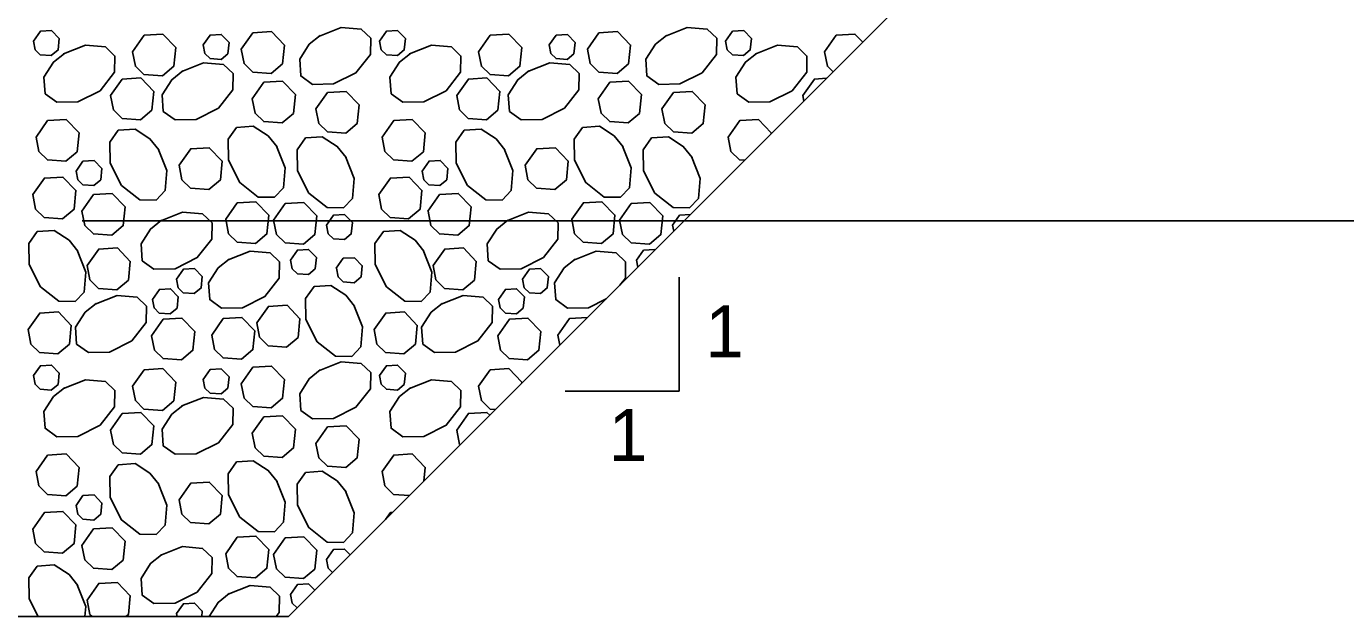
# Model space of a CAD drawing. Extents: x 636530 to 644067, y 294168 to 299122.
# Drawn here: x 643896.2 to 643972.4, y 296350.8 to 296384.8 of the extents above; entities that cross this region are included whole.
import ezdxf

# ---------------------------------------------------------------- set-up
doc = ezdxf.new("R2010")
doc.units = 0
doc.layers.add('1', color=7, linetype='Continuous')

msp = doc.modelspace()

# ---------------------------------------------------------------- linework, layer by layer
at = {"layer": '1'}
for p, q in [((643911.359, 296350.758), (643962.157, 296401.556)), ((643899.435, 296373.618), (643993.076, 296373.618)), ((643933.931, 296370.369), (643933.931, 296363.784)), ((643933.931, 296363.784), (643927.346, 296363.784)), ((643728.479, 296350.758), (643911.359, 296350.758))]:
    msp.add_line(p, q, dxfattribs=at)
for points in [[(643896.627, 296383.989), (643897.031, 296384.563), (643897.675, 296384.599), (643898.122, 296384.135), (643898.058, 296383.485), (643897.66, 296383.154), (643897.024, 296383.2), (643896.725, 296383.49), (643896.628, 296383.989)], [(643908.635, 296383.52), (643909.307, 296384.477), (643910.38, 296384.538), (643911.126, 296383.764), (643911.018, 296382.68), (643910.355, 296382.129), (643909.296, 296382.205), (643908.797, 296382.689), (643908.635, 296383.52)], [(643913.146, 296384.285), (643914.404, 296384.783), (643915.559, 296384.684), (643916.108, 296384.162), (643916.091, 296383.224), (643915.257, 296382.159), (643913.969, 296381.515), (643912.755, 296381.494), (643912.072, 296381.979), (643912.007, 296382.946), (643912.562, 296383.811), (643913.197, 296384.317)], [(643916.616, 296383.989), (643917.019, 296384.563), (643917.663, 296384.599), (643918.111, 296384.135), (643918.046, 296383.485), (643917.648, 296383.154), (643917.012, 296383.2), (643916.713, 296383.49), (643916.616, 296383.989)], [(643928.623, 296383.52), (643929.295, 296384.477), (643930.369, 296384.538), (643931.115, 296383.764), (643931.007, 296382.68), (643930.344, 296382.129), (643929.284, 296382.205), (643928.785, 296382.689), (643928.624, 296383.52)], [(643933.134, 296384.285), (643934.392, 296384.783), (643935.547, 296384.684), (643936.096, 296384.162), (643936.079, 296383.224), (643935.246, 296382.159), (643933.958, 296381.515), (643932.744, 296381.494), (643932.061, 296381.979), (643931.996, 296382.946), (643932.55, 296383.811), (643933.185, 296384.317)], [(643936.604, 296383.989), (643937.008, 296384.563), (643937.652, 296384.599), (643938.099, 296384.135), (643938.035, 296383.485), (643937.637, 296383.154), (643937.001, 296383.2), (643936.702, 296383.49), (643936.605, 296383.989)], [(643898.369, 296383.252), (643899.627, 296383.751), (643900.782, 296383.651), (643901.331, 296383.129), (643901.314, 296382.192), (643900.48, 296381.126), (643899.193, 296380.482), (643897.979, 296380.461), (643897.296, 296380.947), (643897.231, 296381.913), (643897.785, 296382.778), (643898.42, 296383.285)], [(643902.352, 296383.375), (643903.025, 296384.331), (643904.098, 296384.393), (643904.844, 296383.619), (643904.736, 296382.535), (643904.073, 296381.983), (643903.013, 296382.06), (643902.515, 296382.544), (643902.353, 296383.375)], [(643906.431, 296383.768), (643906.835, 296384.342), (643907.479, 296384.379), (643907.927, 296383.914), (643907.862, 296383.264), (643907.464, 296382.933), (643906.828, 296382.979), (643906.529, 296383.269), (643906.432, 296383.768)], [(643918.358, 296383.252), (643919.615, 296383.751), (643920.771, 296383.651), (643921.32, 296383.129), (643921.302, 296382.192), (643920.469, 296381.126), (643919.181, 296380.482), (643917.967, 296380.461), (643917.284, 296380.947), (643917.219, 296381.913), (643917.774, 296382.778), (643918.409, 296383.285)], [(643922.341, 296383.375), (643923.013, 296384.331), (643924.086, 296384.393), (643924.833, 296383.619), (643924.725, 296382.535), (643924.062, 296381.983), (643923.002, 296382.06), (643922.503, 296382.544), (643922.341, 296383.375)], [(643926.42, 296383.768), (643926.823, 296384.342), (643927.467, 296384.379), (643927.915, 296383.914), (643927.85, 296383.264), (643927.453, 296382.933), (643926.816, 296382.979), (643926.517, 296383.269), (643926.42, 296383.768)], [(643938.346, 296383.252), (643939.604, 296383.751), (643940.759, 296383.651), (643941.308, 296383.129), (643941.291, 296382.192), (643940.457, 296381.126), (643939.17, 296380.482), (643937.956, 296380.461), (643937.273, 296380.947), (643937.208, 296381.913), (643937.762, 296382.778), (643938.397, 296383.285)], [(643942.329, 296383.375), (643943.002, 296384.331), (643944.075, 296384.393), (643944.526, 296383.925)], [(643942.823, 296382.222), (643942.492, 296382.544), (643942.33, 296383.375)], [(643905.202, 296382.236), (643906.459, 296382.734), (643907.615, 296382.634), (643908.164, 296382.112), (643908.146, 296381.175), (643907.313, 296380.11), (643906.025, 296379.466), (643904.811, 296379.444), (643904.128, 296379.93), (643904.063, 296380.897), (643904.618, 296381.761), (643905.253, 296382.268)], [(643925.19, 296382.236), (643926.448, 296382.734), (643927.603, 296382.634), (643928.152, 296382.112), (643928.135, 296381.175), (643927.301, 296380.11), (643926.013, 296379.466), (643924.8, 296379.444), (643924.116, 296379.93), (643924.052, 296380.897), (643924.606, 296381.761), (643925.241, 296382.268)], [(643901.087, 296380.845), (643901.76, 296381.801), (643902.833, 296381.863), (643903.579, 296381.089), (643903.471, 296380.005), (643902.808, 296379.453), (643901.748, 296379.53), (643901.25, 296380.014), (643901.088, 296380.845)], [(643909.267, 296380.657), (643909.939, 296381.614), (643911.013, 296381.675), (643911.759, 296380.901), (643911.651, 296379.817), (643910.988, 296379.266), (643909.928, 296379.342), (643909.43, 296379.826), (643909.268, 296380.657)], [(643921.076, 296380.845), (643921.748, 296381.801), (643922.821, 296381.863), (643923.568, 296381.089), (643923.46, 296380.005), (643922.797, 296379.453), (643921.737, 296379.53), (643921.238, 296380.014), (643921.076, 296380.845)], [(643929.256, 296380.657), (643929.928, 296381.614), (643931.001, 296381.675), (643931.747, 296380.901), (643931.639, 296379.817), (643930.976, 296379.266), (643929.917, 296379.342), (643929.418, 296379.826), (643929.256, 296380.657)], [(643941.064, 296380.845), (643941.737, 296381.801), (643942.443, 296381.842)], [(643912.943, 296380.072), (643913.615, 296381.028), (643914.688, 296381.089), (643915.434, 296380.316), (643915.326, 296379.232), (643914.663, 296378.68), (643913.604, 296378.757), (643913.105, 296379.24), (643912.943, 296380.071)], [(643932.931, 296380.072), (643933.603, 296381.028), (643934.677, 296381.089), (643935.423, 296380.316), (643935.315, 296379.232), (643934.652, 296378.68), (643933.592, 296378.757), (643933.094, 296379.24), (643932.932, 296380.071)], [(643941.127, 296380.525), (643941.065, 296380.845)], [(643896.776, 296378.445), (643897.449, 296379.402), (643898.522, 296379.463), (643899.268, 296378.689), (643899.16, 296377.605), (643898.497, 296377.054), (643897.437, 296377.13), (643896.939, 296377.614), (643896.777, 296378.445)], [(643916.765, 296378.445), (643917.437, 296379.402), (643918.51, 296379.463), (643919.257, 296378.689), (643919.149, 296377.605), (643918.486, 296377.054), (643917.426, 296377.13), (643916.927, 296377.614), (643916.765, 296378.445)], [(643936.753, 296378.445), (643937.426, 296379.402), (643938.499, 296379.463), (643939.245, 296378.689), (643939.24, 296378.639)], [(643903.833, 296377.77), (643904.332, 296376.513), (643904.232, 296375.357), (643903.71, 296374.808), (643902.773, 296374.826), (643901.708, 296375.659), (643901.064, 296376.947), (643901.042, 296378.161), (643901.528, 296378.844), (643902.495, 296378.908), (643903.359, 296378.354), (643903.866, 296377.719)], [(643910.666, 296377.933), (643911.165, 296376.675), (643911.065, 296375.52), (643910.543, 296374.971), (643909.605, 296374.988), (643908.54, 296375.822), (643907.896, 296377.11), (643907.875, 296378.323), (643908.36, 296379.007), (643909.327, 296379.071), (643910.192, 296378.517), (643910.698, 296377.882)], [(643914.652, 296377.323), (643915.15, 296376.065), (643915.051, 296374.91), (643914.529, 296374.361), (643913.591, 296374.378), (643912.526, 296375.212), (643911.882, 296376.5), (643911.861, 296377.713), (643912.346, 296378.397), (643913.313, 296378.461), (643914.178, 296377.907), (643914.684, 296377.272)], [(643923.822, 296377.77), (643924.321, 296376.513), (643924.221, 296375.357), (643923.699, 296374.808), (643922.761, 296374.826), (643921.696, 296375.659), (643921.052, 296376.947), (643921.031, 296378.161), (643921.516, 296378.844), (643922.483, 296378.908), (643923.348, 296378.354), (643923.854, 296377.719)], [(643930.655, 296377.933), (643931.153, 296376.675), (643931.053, 296375.52), (643930.531, 296374.971), (643929.594, 296374.988), (643928.529, 296375.822), (643927.885, 296377.11), (643927.863, 296378.323), (643928.349, 296379.007), (643929.316, 296379.071), (643930.18, 296378.517), (643930.687, 296377.882)], [(643934.64, 296377.323), (643935.139, 296376.065), (643935.039, 296374.91), (643934.517, 296374.361), (643933.58, 296374.378), (643932.514, 296375.212), (643931.871, 296376.5), (643931.849, 296377.713), (643932.335, 296378.397), (643933.301, 296378.461), (643934.166, 296377.907), (643934.673, 296377.272)], [(643937.71, 296377.109), (643937.414, 296377.13), (643936.916, 296377.614), (643936.754, 296378.445)], [(643905.041, 296376.819), (643905.713, 296377.775), (643906.787, 296377.836), (643907.533, 296377.063), (643907.425, 296375.979), (643906.762, 296375.427), (643905.702, 296375.504), (643905.204, 296375.987), (643905.042, 296376.819)], [(643925.03, 296376.819), (643925.702, 296377.775), (643926.775, 296377.836), (643927.522, 296377.063), (643927.414, 296375.979), (643926.751, 296375.427), (643925.691, 296375.504), (643925.192, 296375.987), (643925.03, 296376.819)], [(643899.086, 296376.486), (643899.49, 296377.06), (643900.134, 296377.097), (643900.581, 296376.632), (643900.517, 296375.982), (643900.119, 296375.651), (643899.483, 296375.697), (643899.184, 296375.987), (643899.087, 296376.486)], [(643919.075, 296376.486), (643919.478, 296377.06), (643920.122, 296377.097), (643920.57, 296376.632), (643920.505, 296375.982), (643920.107, 296375.651), (643919.471, 296375.697), (643919.172, 296375.987), (643919.075, 296376.486)], [(643896.588, 296375.125), (643897.26, 296376.081), (643898.334, 296376.142), (643899.08, 296375.369), (643898.972, 296374.284), (643898.309, 296373.733), (643897.249, 296373.81), (643896.75, 296374.293), (643896.589, 296375.124)], [(643916.577, 296375.125), (643917.249, 296376.081), (643918.322, 296376.142), (643919.068, 296375.369), (643918.96, 296374.284), (643918.297, 296373.733), (643917.237, 296373.81), (643916.739, 296374.293), (643916.577, 296375.124)], [(643899.429, 296374.175), (643900.101, 296375.131), (643901.174, 296375.193), (643901.921, 296374.419), (643901.813, 296373.335), (643901.15, 296372.783), (643900.09, 296372.86), (643899.591, 296373.344), (643899.429, 296374.175)], [(643907.732, 296373.701), (643908.404, 296374.658), (643909.477, 296374.719), (643910.223, 296373.945), (643910.115, 296372.861), (643909.452, 296372.31), (643908.393, 296372.386), (643907.894, 296372.87), (643907.732, 296373.701)], [(643910.497, 296373.66), (643911.169, 296374.617), (643912.243, 296374.678), (643912.989, 296373.904), (643912.881, 296372.82), (643912.218, 296372.269), (643911.158, 296372.346), (643910.66, 296372.829), (643910.498, 296373.66)], [(643919.417, 296374.175), (643920.09, 296375.131), (643921.163, 296375.193), (643921.909, 296374.419), (643921.801, 296373.335), (643921.138, 296372.783), (643920.078, 296372.86), (643919.58, 296373.344), (643919.418, 296374.175)], [(643927.72, 296373.701), (643928.392, 296374.658), (643929.466, 296374.719), (643930.212, 296373.945), (643930.104, 296372.861), (643929.441, 296372.31), (643928.381, 296372.386), (643927.883, 296372.87), (643927.721, 296373.701)], [(643930.486, 296373.66), (643931.158, 296374.617), (643932.231, 296374.678), (643932.978, 296373.904), (643932.87, 296372.82), (643932.206, 296372.269), (643931.147, 296372.346), (643930.648, 296372.829), (643930.486, 296373.66)], [(643903.982, 296373.614), (643905.239, 296374.112), (643906.395, 296374.012), (643906.944, 296373.49), (643906.926, 296372.553), (643906.093, 296371.488), (643904.805, 296370.844), (643903.591, 296370.822), (643902.908, 296371.308), (643902.843, 296372.275), (643903.398, 296373.139), (643904.032, 296373.646)], [(643913.556, 296373.365), (643913.959, 296373.939), (643914.604, 296373.976), (643915.051, 296373.511), (643914.986, 296372.861), (643914.589, 296372.53), (643913.953, 296372.576), (643913.653, 296372.866), (643913.556, 296373.365)], [(643923.97, 296373.614), (643925.228, 296374.112), (643926.383, 296374.012), (643926.932, 296373.49), (643926.915, 296372.553), (643926.081, 296371.488), (643924.793, 296370.844), (643923.58, 296370.822), (643922.896, 296371.308), (643922.832, 296372.275), (643923.386, 296373.139), (643924.021, 296373.646)], [(643933.545, 296373.365), (643933.948, 296373.939), (643934.576, 296373.975)], [(643899.156, 296371.914), (643899.655, 296370.656), (643899.555, 296369.501), (643899.033, 296368.952), (643898.096, 296368.969), (643897.03, 296369.803), (643896.387, 296371.09), (643896.365, 296372.304), (643896.851, 296372.987), (643897.818, 296373.052), (643898.682, 296372.498), (643899.189, 296371.863)], [(643919.145, 296371.914), (643919.644, 296370.656), (643919.544, 296369.501), (643919.022, 296368.952), (643918.084, 296368.969), (643917.019, 296369.803), (643916.375, 296371.09), (643916.354, 296372.304), (643916.839, 296372.987), (643917.806, 296373.052), (643918.671, 296372.498), (643919.177, 296371.863)], [(643933.613, 296373.012), (643933.545, 296373.365)], [(643899.728, 296371.029), (643900.4, 296371.985), (643901.474, 296372.046), (643902.22, 296371.273), (643902.112, 296370.189), (643901.449, 296369.637), (643900.389, 296369.714), (643899.89, 296370.197), (643899.728, 296371.029)], [(643907.883, 296371.367), (643909.141, 296371.866), (643910.296, 296371.766), (643910.846, 296371.244), (643910.828, 296370.306), (643909.995, 296369.241), (643908.707, 296368.597), (643907.493, 296368.576), (643906.81, 296369.061), (643906.745, 296370.028), (643907.299, 296370.893), (643907.934, 296371.399)], [(643911.475, 296371.347), (643911.879, 296371.921), (643912.523, 296371.958), (643912.97, 296371.494), (643912.906, 296370.843), (643912.508, 296370.512), (643911.872, 296370.559), (643911.573, 296370.849), (643911.476, 296371.347)], [(643914.123, 296370.875), (643914.527, 296371.448), (643915.171, 296371.485), (643915.619, 296371.021), (643915.554, 296370.371), (643915.156, 296370.04), (643914.52, 296370.086), (643914.221, 296370.376), (643914.124, 296370.874)], [(643919.716, 296371.029), (643920.389, 296371.985), (643921.462, 296372.046), (643922.208, 296371.273), (643922.1, 296370.189), (643921.437, 296369.637), (643920.377, 296369.714), (643919.879, 296370.197), (643919.717, 296371.029)], [(643927.872, 296371.367), (643929.13, 296371.866), (643930.285, 296371.766), (643930.834, 296371.244), (643930.817, 296370.306), (643930.49, 296369.888)], [(643931.464, 296371.347), (643931.867, 296371.921), (643932.511, 296371.958), (643932.535, 296371.934)], [(643904.887, 296370.244), (643905.29, 296370.818), (643905.934, 296370.855), (643906.382, 296370.391), (643906.317, 296369.74), (643905.919, 296369.409), (643905.283, 296369.455), (643904.984, 296369.745), (643904.887, 296370.244)], [(643924.875, 296370.244), (643925.279, 296370.818), (643925.923, 296370.855), (643926.37, 296370.391), (643926.306, 296369.74), (643925.908, 296369.409), (643925.272, 296369.455), (643924.973, 296369.745), (643924.876, 296370.244)], [(643929.701, 296369.1), (643928.695, 296368.597), (643927.482, 296368.576), (643926.798, 296369.061), (643926.734, 296370.028), (643927.288, 296370.893), (643927.923, 296371.399)], [(643931.543, 296370.942), (643931.464, 296371.347)], [(643900.198, 296368.805), (643901.456, 296369.304), (643902.611, 296369.204), (643903.16, 296368.682), (643903.142, 296367.744), (643902.309, 296366.679), (643901.021, 296366.035), (643899.807, 296366.014), (643899.124, 296366.499), (643899.059, 296367.466), (643899.614, 296368.331), (643900.249, 296368.837)], [(643903.5, 296369.078), (643903.903, 296369.652), (643904.547, 296369.688), (643904.995, 296369.224), (643904.93, 296368.574), (643904.532, 296368.243), (643903.896, 296368.289), (643903.597, 296368.579), (643903.5, 296369.078)], [(643915.139, 296368.741), (643915.638, 296367.484), (643915.538, 296366.328), (643915.016, 296365.779), (643914.079, 296365.797), (643913.013, 296366.63), (643912.37, 296367.918), (643912.348, 296369.132), (643912.834, 296369.815), (643913.801, 296369.88), (643914.665, 296369.326), (643915.172, 296368.691)], [(643920.186, 296368.805), (643921.444, 296369.304), (643922.599, 296369.204), (643923.148, 296368.682), (643923.131, 296367.744), (643922.297, 296366.679), (643921.01, 296366.035), (643919.796, 296366.014), (643919.113, 296366.499), (643919.048, 296367.466), (643919.602, 296368.331), (643920.237, 296368.837)], [(643923.488, 296369.078), (643923.892, 296369.652), (643924.536, 296369.688), (643924.983, 296369.224), (643924.919, 296368.574), (643924.521, 296368.243), (643923.885, 296368.289), (643923.586, 296368.579), (643923.489, 296369.078)], [(643909.531, 296367.717), (643910.203, 296368.673), (643911.276, 296368.735), (643912.023, 296367.961), (643911.915, 296366.877), (643911.251, 296366.325), (643910.192, 296366.402), (643909.693, 296366.886), (643909.531, 296367.717)], [(643896.321, 296367.331), (643896.993, 296368.287), (643898.067, 296368.348), (643898.813, 296367.575), (643898.705, 296366.491), (643898.042, 296365.939), (643896.982, 296366.016), (643896.483, 296366.499), (643896.322, 296367.331)], [(643903.455, 296366.976), (643904.127, 296367.932), (643905.201, 296367.994), (643905.947, 296367.22), (643905.839, 296366.136), (643905.176, 296365.584), (643904.116, 296365.661), (643903.617, 296366.145), (643903.456, 296366.976)], [(643906.923, 296367.016), (643907.596, 296367.972), (643908.669, 296368.033), (643909.415, 296367.26), (643909.307, 296366.175), (643908.644, 296365.624), (643907.584, 296365.701), (643907.086, 296366.184), (643906.924, 296367.015)], [(643916.309, 296367.331), (643916.982, 296368.287), (643918.055, 296368.348), (643918.801, 296367.575), (643918.693, 296366.491), (643918.03, 296365.939), (643916.97, 296366.016), (643916.472, 296366.499), (643916.31, 296367.331)], [(643923.443, 296366.976), (643924.116, 296367.932), (643925.189, 296367.994), (643925.935, 296367.22), (643925.827, 296366.136), (643925.164, 296365.584), (643924.104, 296365.661), (643923.606, 296366.145), (643923.444, 296366.976)], [(643926.912, 296367.016), (643927.584, 296367.972), (643928.633, 296368.032)], [(643927.027, 296366.426), (643926.913, 296367.015)], [(643913.146, 296364.97), (643914.404, 296365.469), (643915.559, 296365.369), (643916.108, 296364.847), (643916.091, 296363.91), (643915.257, 296362.844), (643913.969, 296362.2), (643912.755, 296362.179), (643912.072, 296362.665), (643912.007, 296363.631), (643912.562, 296364.496), (643913.197, 296365.003)], [(643896.627, 296364.674), (643897.031, 296365.248), (643897.675, 296365.285), (643898.122, 296364.821), (643898.058, 296364.17), (643897.66, 296363.839), (643897.024, 296363.885), (643896.725, 296364.176), (643896.628, 296364.674)], [(643902.352, 296364.06), (643903.025, 296365.017), (643904.098, 296365.078), (643904.844, 296364.304), (643904.736, 296363.22), (643904.073, 296362.669), (643903.013, 296362.746), (643902.515, 296363.229), (643902.353, 296364.06)], [(643906.431, 296364.454), (643906.835, 296365.027), (643907.479, 296365.064), (643907.927, 296364.6), (643907.862, 296363.95), (643907.464, 296363.619), (643906.828, 296363.665), (643906.529, 296363.955), (643906.432, 296364.453)], [(643908.635, 296364.206), (643909.307, 296365.162), (643910.38, 296365.223), (643911.126, 296364.45), (643911.018, 296363.366), (643910.355, 296362.814), (643909.296, 296362.891), (643908.797, 296363.374), (643908.635, 296364.206)], [(643916.616, 296364.674), (643917.019, 296365.248), (643917.663, 296365.285), (643918.111, 296364.821), (643918.046, 296364.17), (643917.648, 296363.839), (643917.012, 296363.885), (643916.713, 296364.176), (643916.616, 296364.674)], [(643922.341, 296364.06), (643923.013, 296365.017), (643924.086, 296365.078), (643924.833, 296364.304), (643924.825, 296364.223)], [(643898.369, 296363.938), (643899.627, 296364.436), (643900.782, 296364.337), (643901.331, 296363.815), (643901.314, 296362.877), (643900.48, 296361.812), (643899.193, 296361.168), (643897.979, 296361.147), (643897.296, 296361.632), (643897.231, 296362.599), (643897.785, 296363.464), (643898.42, 296363.97)], [(643918.358, 296363.938), (643919.615, 296364.436), (643920.771, 296364.337), (643921.32, 296363.815), (643921.302, 296362.877), (643920.469, 296361.812), (643919.181, 296361.168), (643917.967, 296361.147), (643917.284, 296361.632), (643917.219, 296362.599), (643917.774, 296363.464), (643918.409, 296363.97)], [(643923.324, 296362.722), (643923.002, 296362.746), (643922.503, 296363.229), (643922.341, 296364.06)], [(643905.202, 296362.921), (643906.459, 296363.42), (643907.615, 296363.32), (643908.164, 296362.798), (643908.146, 296361.86), (643907.313, 296360.795), (643906.025, 296360.151), (643904.811, 296360.13), (643904.128, 296360.615), (643904.063, 296361.582), (643904.618, 296362.447), (643905.253, 296362.953)], [(643901.087, 296361.53), (643901.76, 296362.487), (643902.833, 296362.548), (643903.579, 296361.774), (643903.471, 296360.69), (643902.808, 296360.139), (643901.748, 296360.216), (643901.25, 296360.699), (643901.088, 296361.53)], [(643909.267, 296361.343), (643909.939, 296362.299), (643911.013, 296362.36), (643911.759, 296361.587), (643911.651, 296360.503), (643910.988, 296359.951), (643909.928, 296360.028), (643909.43, 296360.511), (643909.268, 296361.343)], [(643921.076, 296361.53), (643921.748, 296362.487), (643922.821, 296362.548), (643922.982, 296362.381)], [(643912.943, 296360.757), (643913.615, 296361.713), (643914.688, 296361.775), (643915.434, 296361.001), (643915.326, 296359.917), (643914.663, 296359.365), (643913.604, 296359.442), (643913.105, 296359.926), (643912.943, 296360.757)], [(643921.27, 296360.668), (643921.238, 296360.699), (643921.076, 296361.53)], [(643896.776, 296359.131), (643897.449, 296360.087), (643898.522, 296360.148), (643899.268, 296359.375), (643899.16, 296358.291), (643898.497, 296357.739), (643897.437, 296357.816), (643896.939, 296358.3), (643896.777, 296359.131)], [(643916.765, 296359.131), (643917.437, 296360.087), (643918.51, 296360.148), (643919.257, 296359.375), (643919.177, 296358.576)], [(643903.833, 296358.456), (643904.332, 296357.198), (643904.232, 296356.043), (643903.71, 296355.493), (643902.773, 296355.511), (643901.708, 296356.344), (643901.064, 296357.632), (643901.042, 296358.846), (643901.528, 296359.529), (643902.495, 296359.594), (643903.359, 296359.04), (643903.866, 296358.405)], [(643910.666, 296358.618), (643911.165, 296357.361), (643911.065, 296356.205), (643910.543, 296355.656), (643909.605, 296355.674), (643908.54, 296356.507), (643907.896, 296357.795), (643907.875, 296359.009), (643908.36, 296359.692), (643909.327, 296359.757), (643910.192, 296359.203), (643910.698, 296358.568)], [(643905.041, 296357.504), (643905.713, 296358.461), (643906.787, 296358.522), (643907.533, 296357.748), (643907.425, 296356.664), (643906.762, 296356.113), (643905.702, 296356.189), (643905.204, 296356.673), (643905.042, 296357.504)], [(643914.652, 296358.008), (643915.15, 296356.751), (643915.051, 296355.595), (643914.529, 296355.046), (643913.591, 296355.064), (643912.526, 296355.897), (643911.882, 296357.185), (643911.861, 296358.399), (643912.346, 296359.082), (643913.313, 296359.147), (643914.178, 296358.593), (643914.684, 296357.958)], [(643918.35, 296357.749), (643917.426, 296357.816), (643916.927, 296358.3), (643916.765, 296359.131)], [(643899.086, 296357.171), (643899.49, 296357.745), (643900.134, 296357.782), (643900.581, 296357.318), (643900.517, 296356.667), (643900.119, 296356.336), (643899.483, 296356.383), (643899.184, 296356.673), (643899.087, 296357.171)], [(643896.588, 296355.81), (643897.26, 296356.766), (643898.334, 296356.828), (643899.08, 296356.054), (643898.972, 296354.97), (643898.309, 296354.418), (643897.249, 296354.495), (643896.75, 296354.979), (643896.589, 296355.81)], [(643916.967, 296356.366), (643917.249, 296356.766), (643917.375, 296356.773)], [(643899.429, 296354.861), (643900.101, 296355.817), (643901.174, 296355.878), (643901.921, 296355.105), (643901.813, 296354.02), (643901.15, 296353.469), (643900.09, 296353.546), (643899.591, 296354.029), (643899.429, 296354.86)], [(643903.982, 296354.299), (643905.239, 296354.798), (643906.395, 296354.698), (643906.944, 296354.176), (643906.926, 296353.238), (643906.093, 296352.173), (643904.805, 296351.529), (643903.591, 296351.508), (643902.908, 296351.993), (643902.843, 296352.96), (643903.398, 296353.825), (643904.032, 296354.331)], [(643907.732, 296354.387), (643908.404, 296355.343), (643909.477, 296355.404), (643910.223, 296354.631), (643910.115, 296353.547), (643909.452, 296352.995), (643908.393, 296353.072), (643907.894, 296353.555), (643907.732, 296354.386)], [(643910.497, 296354.346), (643911.169, 296355.302), (643912.243, 296355.364), (643912.989, 296354.59), (643912.881, 296353.506), (643912.218, 296352.954), (643911.158, 296353.031), (643910.66, 296353.515), (643910.498, 296354.346)], [(643913.556, 296354.051), (643913.959, 296354.624), (643914.604, 296354.661), (643914.927, 296354.326)], [(643913.907, 296353.306), (643913.653, 296353.552), (643913.556, 296354.05)], [(643896.895, 296350.758), (643896.387, 296351.776), (643896.365, 296352.99), (643896.851, 296353.673), (643897.818, 296353.738), (643898.682, 296353.183), (643899.189, 296352.548)], [(643899.156, 296352.599), (643899.655, 296351.342), (643899.605, 296350.758)], [(643899.728, 296351.714), (643900.4, 296352.671), (643901.474, 296352.732), (643902.22, 296351.958), (643902.112, 296350.874), (643901.972, 296350.758)], [(643907.883, 296352.053), (643909.141, 296352.551), (643910.296, 296352.451), (643910.846, 296351.929), (643910.828, 296350.992), (643910.645, 296350.758)], [(643911.475, 296352.033), (643911.879, 296352.607), (643912.523, 296352.644), (643912.877, 296352.276)], [(643900.019, 296350.758), (643899.89, 296350.883), (643899.728, 296351.714)], [(643906.773, 296350.758), (643907.299, 296351.578), (643907.934, 296352.085)], [(643911.858, 296351.257), (643911.573, 296351.534), (643911.476, 296352.033)], [(643904.887, 296350.93), (643905.29, 296351.504), (643905.934, 296351.54), (643906.382, 296351.076), (643906.35, 296350.758)], [(643904.921, 296350.758), (643904.887, 296350.93)]]:
    msp.add_lwpolyline(points, dxfattribs=at)

# ---------------------------------------------------------------- texts
for p in [(643935.433, 296365.727), (643929.854, 296359.745)]:
    msp.add_text('1', height=3, dxfattribs=at).set_placement(p)

doc.saveas('drawing.dxf')
